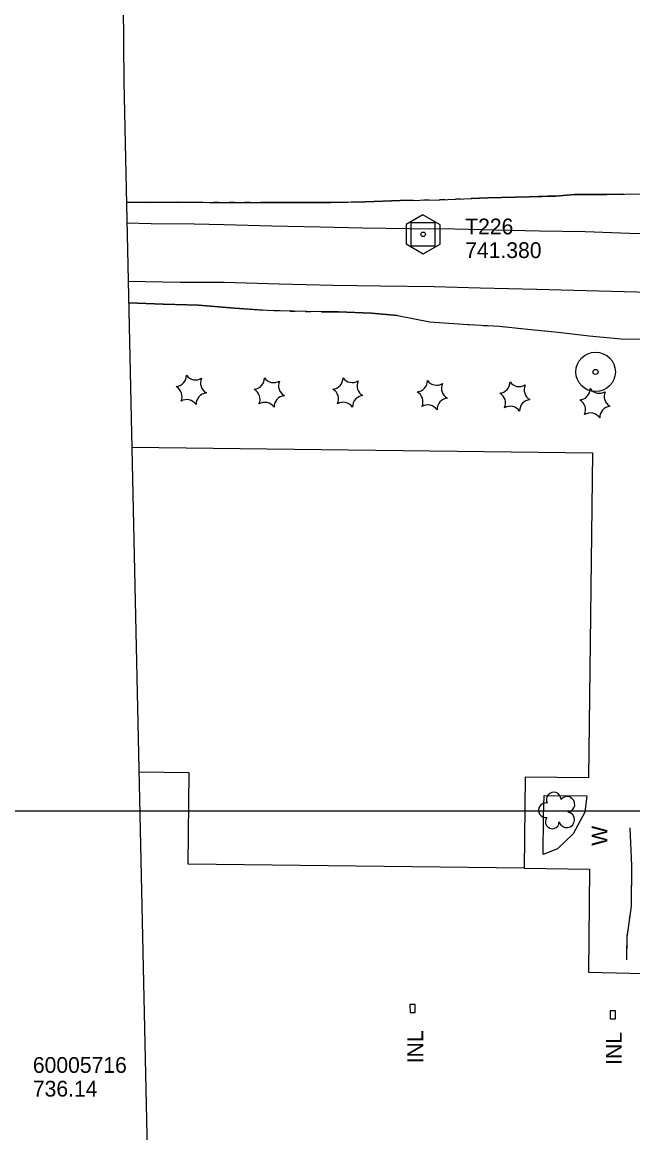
# Model space of a CAD drawing. Extents: x 591954 to 597000, y 198576 to 213500.
# Drawn here: x 593522.4 to 593754.4, y 201877.7 to 202299.7 of the extents above; entities that cross this region are included whole.
import ezdxf

# ---------------------------------------------------------------- set-up
doc = ezdxf.new("R2010")
doc.units = 0
for name, color, linetype in [('Level 10', 7, 'Continuous'), ('Level 11', 7, 'Continuous'), ('Level 12', 7, 'Continuous'), ('Level 15', 7, 'Continuous'), ('Level 17', 7, 'Continuous'), ('Level 18', 7, 'Continuous'), ('Level 19', 7, 'Continuous'), ('Level 4', 7, 'Continuous'), ('Level 5', 7, 'Continuous'), ('Level 6', 7, 'Continuous')]:
    doc.layers.add(name, color=color, linetype=linetype)

msp = doc.modelspace()

# ---------------------------------------------------------------- linework, layer by layer
at = {"layer": 'Level 10'}
msp.add_line((593000, 202000), (595000, 202000), dxfattribs=at)
msp.add_line((593000, 202000), (595000, 202000), dxfattribs=at)
msp.add_line((593000, 202000), (595000, 202000), dxfattribs=at)
at = {"layer": 'Level 11'}
for points in [[(593771.95, 202219.3), (593753.07, 202219.48), (593736.31, 202220.02), (593718.9, 202220.37), (593702.22, 202220.75), (593686.77, 202221.06), (593669.37, 202221.27), (593651.74, 202221.47), (593635.62, 202221.85), (593617.17, 202222.29), (593599.09, 202222.72), (593587.75, 202222.96), (593571.4, 202223.14), (593562.16, 202223.31)], [(593903.3, 202152.07), (593900.2, 202163.42), (593895.24, 202173.19), (593889.72, 202179.81), (593883.06, 202186.58), (593874.43, 202190.05), (593864.3, 202192.61), (593852.26, 202193.69), (593837.4, 202194.61), (593822.34, 202195.33), (593806.53, 202195.96), (593790.63, 202196.08), (593774.23, 202196.74), (593755.97, 202197.1), (593736.69, 202197.67), (593717.86, 202198.11), (593696.43, 202198.69), (593678.93, 202199.15), (593658.55, 202199.46), (593640.47, 202199.73), (593619.96, 202200.25), (593599.05, 202200.78), (593582.39, 202200.84), (593562.65, 202201.16)]]:
    msp.add_lwpolyline(points, dxfattribs=at)
at = {"layer": 'Level 12'}
msp.add_lwpolyline([(593564.02, 202138.23), (593739.09, 202136.08), (593737.57, 202012.52), (593713.52, 202012.82), (593713.09, 201978.2), (593585.4, 201979.78), (593585.82, 202014.47), (593566.71, 202014.71)], dxfattribs=at)
at = {"layer": 'Level 15'}
for points in [[(593720.73, 202005.88), (593736.91, 202005.68), (593736.21, 201999.59), (593731.71, 201991.27), (593725.72, 201985.64), (593720.33, 201983.45), (593720.45, 201997.85), (593720.73, 202005.88)], [(593669.74, 201923.41), (593671.73, 201923.44), (593671.69, 201926.44), (593669.69, 201926.41), (593669.74, 201923.41)], [(593745.78, 201921.02), (593747.78, 201921.03), (593747.77, 201924.03), (593745.77, 201924.02), (593745.78, 201921.02)]]:
    msp.add_lwpolyline(points, dxfattribs=at)
at = {"layer": 'Level 17'}
msp.add_lwpolyline([(593713.09, 201978.24), (593737.93, 201977.88), (593737.6, 201938.78), (593774.28, 201937.87), (593773.51, 201902.39), (593773.08, 201864.38), (593766.24, 201864.26)], dxfattribs=at)
at = {"layer": 'Level 18'}
for centre, radius, start, end in [((593580.48, 202165.54), 4.3, 275.2113, 0.9762), ((593588.3, 202168.09), 4.3, 215.2113, 300.9762), ((593578.79, 202157.49), 4.3, 335.2113, 60.9762), ((593594.42, 202162.6), 4.3, 155.2113, 240.9762), ((593610.12, 202164.51), 4.3, 275.2113, 0.9762), ((593617.93, 202167.07), 4.3, 215.2113, 300.9762), ((593624.05, 202161.58), 4.3, 155.2113, 240.9762), ((593639.96, 202164.55), 4.3, 275.2113, 0.9762), ((593647.78, 202167.11), 4.3, 215.2113, 300.9762), ((593653.9, 202161.61), 4.3, 155.2113, 240.9762), ((593672.05, 202163.54), 4.3, 275.2113, 0.9762), ((593679.87, 202166.09), 4.3, 215.2113, 300.9762), ((593685.99, 202160.6), 4.3, 155.2113, 240.9762), ((593703.44, 202163.01), 4.3, 275.2113, 0.9762), ((593711.26, 202165.56), 4.3, 215.2113, 300.9762), ((593717.38, 202160.07), 4.3, 155.2113, 240.9762), ((593592.72, 202154.55), 4.3, 95.2113, 180.9762), ((593608.42, 202156.47), 4.3, 335.2113, 60.9762), ((593622.35, 202153.53), 4.3, 95.2113, 180.9762), ((593638.27, 202156.51), 4.3, 335.2113, 60.9762), ((593652.2, 202153.57), 4.3, 95.2113, 180.9762), ((593670.36, 202155.5), 4.3, 335.2113, 60.9762), ((593684.29, 202152.56), 4.3, 95.2113, 180.9762), ((593701.75, 202154.97), 4.3, 335.2113, 60.9762), ((593733.86, 202160.46), 4.3, 275.2113, 0.9762), ((593741.67, 202163.02), 4.3, 215.2113, 300.9762), ((593747.79, 202157.53), 4.3, 155.2113, 240.9762), ((593584.9, 202152), 4.3, 35.2113, 120.9762), ((593614.54, 202150.98), 4.3, 35.2113, 120.9762), ((593644.38, 202151.02), 4.3, 35.2113, 120.9762), ((593676.48, 202150.01), 4.3, 35.2113, 120.9762), ((593707.86, 202149.48), 4.3, 35.2113, 120.9762), ((593715.68, 202152.03), 4.3, 95.2113, 180.9762), ((593732.16, 202152.42), 4.3, 335.2113, 60.9762), ((593746.1, 202149.48), 4.3, 95.2113, 180.9762), ((593738.28, 202146.93), 4.3, 35.2113, 120.9762), ((593724.33, 202004.34), 2.78, 1.3946, 209.1675), ((593729.37, 202002.48), 2.97, 278.4237, 139.6575), ((593721.33, 202000.26), 2.78, 78.0716, 279.0826), ((593723.79, 201995.86), 2.61, 140.7797, 358.7123), ((593729.26, 201996.63), 2.97, 196.0745, 79.0477)]:
    msp.add_arc(centre, radius, start, end, dxfattribs=at)
at = {"layer": 'Level 19'}
for points in [[(593561.98, 202231.38), (593569.31, 202231.25), (593581.06, 202231.35), (593593.54, 202231.19), (593605.5, 202231.24), (593618.53, 202231.24), (593628.31, 202231.19), (593639.51, 202231.22), (593652.67, 202231.46), (593665.99, 202231.95), (593681.09, 202232.24), (593699.27, 202232.99), (593714.95, 202233.34), (593724.97, 202233.69), (593732.17, 202234.28), (593744.51, 202234.32), (593758.36, 202234.5)], [(593721.95, 202233.58), (593714.95, 202233.34), (593699.27, 202232.99), (593692.96, 202232.73)], [(593750.92, 202234.4), (593744.51, 202234.32), (593732.17, 202234.28), (593724.97, 202233.69), (593721.95, 202233.58)], [(593590.98, 202231.22), (593581.06, 202231.35), (593569.31, 202231.25), (593561.98, 202231.38)], [(593596.98, 202231.2), (593594.98, 202231.2)], [(593602.98, 202231.23), (593600.98, 202231.22)], [(593608.98, 202231.24), (593606.98, 202231.24)], [(593641.98, 202231.27), (593639.51, 202231.22), (593628.31, 202231.19), (593618.53, 202231.24), (593612.98, 202231.24)], [(593670.97, 202232.05), (593665.99, 202231.95), (593652.67, 202231.46), (593641.98, 202231.27)], [(593676.97, 202232.16), (593674.97, 202232.12)], [(593682.97, 202232.32), (593681.09, 202232.24), (593680.97, 202232.24)], [(593688.96, 202232.57), (593686.96, 202232.48)], [(593664.98, 202188.26), (593655.03, 202189.15), (593642.55, 202189.62), (593630.37, 202189.83), (593615.49, 202190.18), (593602.99, 202191.12), (593589.36, 202192.19), (593575.86, 202192.57), (593562.82, 202193.15)], [(593562.82, 202193.15), (593562.82, 202193.15)], [(593562.82, 202193.15), (593562.82, 202193.15)], [(593562.82, 202193.15), (593575.86, 202192.57), (593585.11, 202192.31)], [(593585.11, 202192.31), (593589.36, 202192.19), (593602.99, 202191.12), (593614.04, 202190.29)], [(593618.03, 202190.12), (593620.03, 202190.07)], [(593624.03, 202189.98), (593626.03, 202189.93)], [(593630.03, 202189.83), (593630.37, 202189.83), (593632.03, 202189.8)], [(593636.03, 202189.73), (593642.55, 202189.62), (593655.03, 202189.15), (593664.98, 202188.26)], [(593664.98, 202188.26), (593677.31, 202185.84), (593689.96, 202184.99), (593703.72, 202184.18), (593713.17, 202183.21), (593726.07, 202181.89), (593737.83, 202180.61), (593750.01, 202179.4), (593760.68, 202179.24)], [(593664.98, 202188.26), (593677.31, 202185.84), (593689.96, 202184.99), (593693.71, 202184.77)], [(593697.7, 202184.53), (593699.7, 202184.41)], [(593703.69, 202184.18), (593703.72, 202184.18), (593705.68, 202183.98)], [(593709.66, 202183.57), (593711.65, 202183.37)], [(593715.63, 202182.96), (593726.07, 202181.89), (593737.83, 202180.61), (593744.47, 202179.95)], [(593744.47, 202179.95), (593750.01, 202179.4), (593760.68, 202179.24), (593770.86, 202178.53), (593773.38, 202178.11)], [(593753.23, 201993.55), (593753.84, 201979.1), (593753.73, 201963.77), (593752.06, 201951.95), (593751.96, 201943.47)], [(593753.23, 201993.55), (593753.84, 201979.1), (593753.73, 201964.57)], [(593753.28, 201960.6), (593753, 201958.62)], [(593752.44, 201954.66), (593752.16, 201952.68)], [(593752.02, 201948.68), (593752, 201946.68)]]:
    msp.add_lwpolyline(points, dxfattribs=at)
at = {"layer": 'Level 4'}
for points in [[(593556.37, 202809.78), (593560.99, 202276.92)], [(593560.99, 202276.92), (593580.74, 201372.18)]]:
    msp.add_lwpolyline(points, dxfattribs=at)
at = {"layer": 'Level 5'}
for points in [[(593668.29, 202222.87), (593668.29, 202215.48), (593674.75, 202211.76), (593681.14, 202215.42), (593681.14, 202222.75), (593674.62, 202226.48)], [(593668.29, 202222.87), (593668.29, 202215.48), (593674.75, 202211.76), (593681.14, 202215.42), (593681.14, 202222.75), (593674.62, 202226.48)], [(593670.2, 202214.61), (593670.2, 202223.61), (593679.2, 202223.61), (593679.2, 202214.61)], [(593670.2, 202214.61), (593670.2, 202223.61), (593679.2, 202223.61), (593679.2, 202214.61)]]:
    msp.add_lwpolyline(points, close=True, dxfattribs=at)
msp.add_circle((593674.7, 202219.11), 0.871, dxfattribs=at)
msp.add_circle((593674.7, 202219.11), 0.871, dxfattribs=at)
at = {"layer": 'Level 6'}
for radius in [7.5, 7.5, 0.96, 0.96]:
    msp.add_circle((593740.26, 202166.84), radius, dxfattribs=at)

# ---------------------------------------------------------------- texts
at = {"layer": 'Level 15'}
for s, p in [('W', (593744.72, 201986.76)), ('INL', (593674.75, 201904.12)), ('INL', (593750.18, 201903.51))]:
    msp.add_text(s, height=6, rotation=90, dxfattribs=at).set_placement(p)
at = {"layer": 'Level 5'}
for s, p in [('T226', (593690.7, 202219.11)), ('T226', (593690.7, 202219.11)), ('741.380', (593690.7, 202210.11)), ('741.380', (593690.7, 202210.11))]:
    msp.add_text(s, height=6, dxfattribs=at).set_placement(p)
at = {"layer": 'Level 6'}
for s, p in [('60005716', (593526.4, 201900.46)), ('736.14', (593526.4, 201891.46))]:
    msp.add_text(s, height=6, dxfattribs=at).set_placement(p)

doc.saveas('drawing.dxf')
